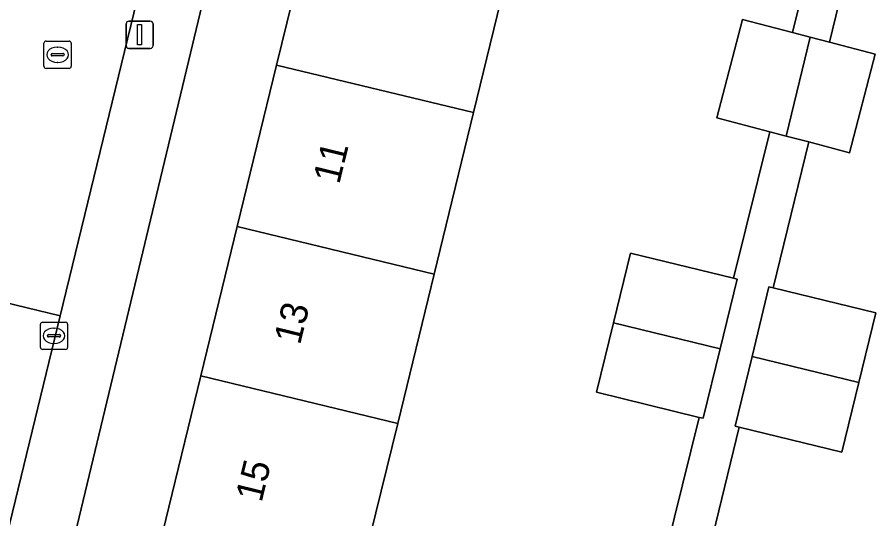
# Model space of a CAD drawing. Extents: x 162803 to 163818, y 381639 to 382475.
# Drawn here: x 163276.24 to 163307.83, y 382228.61 to 382247.07 of the extents above; entities that cross this region are included whole.
import ezdxf

# ---------------------------------------------------------------- set-up
doc = ezdxf.new("R2010")
doc.units = 0
for name, color, linetype in [('IMGEO_Erf', 7, 'Continuous'), ('IMGEO_Kolk', 7, 'Continuous'), ('IMGEO_Lichtmast', 7, 'Continuous'), ('IMGEO_Pand', 7, 'Continuous'), ('IMGEO_Pand_nummerreeks', 7, 'Continuous'), ('IMGEO_Rijbaan_lokaal_open', 7, 'Continuous'), ('IMGEO_Rioolput', 7, 'Continuous'), ('IMGEO_Voetpad_open', 7, 'Continuous')]:
    doc.layers.add(name, color=color, linetype=linetype)

msp = doc.modelspace()

# ---------------------------------------------------------------- linework, layer by layer
at = {"layer": 'IMGEO_Erf'}
for points in [[(163276.021, 382210.678), (163277.269, 382210.381), (163278.736, 382216.394), (163280.113, 382222.037), (163281.586, 382228.075), (163282.998, 382233.864), (163284.339, 382239.358), (163285.788, 382245.299), (163286.935, 382250), (163287.154, 382250.896), (163288.615, 382256.885), (163289.992, 382262.529), (163291.429, 382268.42), (163292.829, 382274.157), (163289.642, 382275.033), (163283.634, 382250), (163274.71, 382212.82)], [(163299.812, 382226.189), (163301.335, 382232.341), (163297.556, 382233.263), (163298.18, 382235.824), (163298.805, 382238.385), (163302.601, 382237.459), (163303.936, 382242.851), (163301.979, 382243.367), (163302.934, 382246.987), (163304.772, 382246.503), (163305.542, 382249.625)], [(163306.939, 382249.483), (163306.125, 382246.146), (163307.814, 382245.701), (163306.86, 382242.08), (163305.364, 382242.474), (163304.055, 382237.105), (163307.834, 382236.183), (163307.21, 382233.622), (163306.585, 382231.06), (163302.806, 382231.982), (163301.306, 382225.824)], [(163294.397, 382249.153), (163293.032, 382243.556), (163291.582, 382237.614), (163290.242, 382232.12), (163288.829, 382226.332)]]:
    msp.add_lwpolyline(points, dxfattribs=at)
at = {"layer": 'IMGEO_Kolk'}
for p, q in [((163277.171, 382235.842), (163278.023, 382235.842)), ((163277.096, 382234.916), (163277.096, 382235.768)), ((163277.584, 382235.622), (163277.609, 382235.622)), ((163278.097, 382235.768), (163278.097, 382234.916)), ((163277.355, 382235.336), (163277.355, 382235.348)), ((163277.793, 382235.299), (163277.395, 382235.299)), ((163277.398, 382235.385), (163277.796, 382235.385)), ((163277.839, 382235.348), (163277.839, 382235.336)), ((163277.607, 382235.062), (163277.582, 382235.062)), ((163278.023, 382234.842), (163277.171, 382234.842))]:
    msp.add_line(p, q, dxfattribs=at)
for points in [[(163277.171, 382235.842), (163278.023, 382235.842)], [(163277.096, 382234.916), (163277.096, 382235.768)], [(163278.097, 382235.768), (163278.097, 382234.916)], [(163278.023, 382234.842), (163277.171, 382234.842)]]:
    msp.add_lwpolyline(points, dxfattribs=at)
for centre, radius, start, end in [((163277.173, 382235.766), 0.0765, 91.552, 178.448), ((163277.173, 382235.766), 0.0765, 91.552, 178.448), ((163278.021, 382235.766), 0.0765, 1.552, 88.448), ((163278.021, 382235.766), 0.0765, 1.552, 88.448), ((163277.395, 382235.345), 0.0403, 85.8775, 175.7526), ((163277.392, 382235.335), 0.0366, 178.938, 274.7102), ((163277.796, 382235.342), 0.043, 264.8664, 352.4533), ((163277.8, 382235.347), 0.0386, 1.7309, 96.639), ((163277.173, 382234.918), 0.0765, 181.552, 268.448), ((163277.173, 382234.918), 0.0765, 181.552, 268.448), ((163278.021, 382234.918), 0.0765, 271.552, 358.448), ((163278.021, 382234.918), 0.0765, 271.552, 358.448)]:
    msp.add_arc(centre, radius, start, end, dxfattribs=at)
for centre, major_axis, ratio, start_param, end_param in [((163277.583, 382235.342), (-0.387, 0.002), 0.722429, 4.712389, 7.853982), ((163277.608, 382235.342), (-0.39, 0.002), 0.717154, 1.570796, 4.712389)]:
    msp.add_ellipse(centre, major_axis=major_axis, ratio=ratio, start_param=start_param, end_param=end_param, dxfattribs=at)
at = {"layer": 'IMGEO_Lichtmast'}
for p, q in [((163280.35, 382246.92), (163281.14, 382246.92)), ((163281.14, 382246.92), (163280.35, 382246.92)), ((163280.25, 382246.02), (163280.25, 382246.82)), ((163280.25, 382246.82), (163280.25, 382246.02)), ((163281.24, 382246.82), (163281.24, 382246.02)), ((163281.24, 382246.02), (163281.24, 382246.82)), ((163281.14, 382245.92), (163280.35, 382245.92)), ((163280.35, 382245.92), (163281.14, 382245.92))]:
    msp.add_line(p, q, dxfattribs=at)
msp.add_lwpolyline([(163280.67, 382246.795), (163280.82, 382246.795), (163280.82, 382246.045), (163280.67, 382246.045), (163280.67, 382246.795)], dxfattribs=at)
for centre, start, end in [((163280.35, 382246.82), 90, 180), ((163280.35, 382246.82), 90, 180), ((163281.14, 382246.82), 0, 90), ((163281.14, 382246.82), 360, 90), ((163280.35, 382246.02), 180, 270), ((163280.35, 382246.02), 180, 270), ((163281.14, 382246.02), 270, 0), ((163281.14, 382246.02), 270, 0)]:
    msp.add_arc(centre, 0.1, start, end, dxfattribs=at)
at = {"layer": 'IMGEO_Pand'}
for points in [[(163294.397, 382249.153), (163290.878, 382250), (163287.154, 382250.896), (163286.935, 382250), (163285.788, 382245.299), (163293.032, 382243.556)], [(163305.417, 382246.333), (163304.772, 382246.503), (163302.934, 382246.987), (163301.979, 382243.367), (163303.936, 382242.851), (163304.538, 382242.692)], [(163307.814, 382245.701), (163306.125, 382246.146), (163305.417, 382246.333), (163304.538, 382242.692), (163305.364, 382242.474), (163306.86, 382242.08)], [(163291.582, 382237.614), (163293.032, 382243.556), (163285.788, 382245.299), (163284.339, 382239.358)], [(163282.998, 382233.864), (163290.242, 382232.12), (163291.582, 382237.614), (163284.339, 382239.358)], [(163302.601, 382237.459), (163298.805, 382238.385), (163298.18, 382235.824), (163302.107, 382234.866), (163302.731, 382237.427)], [(163304.055, 382237.105), (163303.903, 382237.142), (163303.279, 382234.58), (163307.21, 382233.622), (163307.834, 382236.183)], [(163302.107, 382234.866), (163298.18, 382235.824), (163297.556, 382233.263), (163301.335, 382232.341), (163301.482, 382232.305)], [(163307.21, 382233.622), (163303.279, 382234.58), (163302.654, 382232.019), (163302.806, 382231.982), (163306.585, 382231.06)], [(163282.998, 382233.864), (163281.586, 382228.075), (163288.829, 382226.332), (163290.242, 382232.12)]]:
    msp.add_lwpolyline(points, close=True, dxfattribs=at)
at = {"layer": 'IMGEO_Rijbaan_lokaal_open'}
for points in [[(163272.844, 382238.795), (163272.659, 382238.018), (163272.501, 382237.365), (163277.825, 382236.079), (163281.214, 382250)], [(163272.769, 382215.313), (163277.825, 382236.079), (163272.501, 382237.365), (163266.432, 382213.1), (163264.504, 382205.242), (163276.142, 382202.487), (163276.34, 382202.428), (163277.416, 382207.71)]]:
    msp.add_lwpolyline(points, dxfattribs=at)
at = {"layer": 'IMGEO_Rioolput'}
for p, q in [((163277.227, 382245.258), (163277.227, 382246.11)), ((163277.302, 382246.184), (163278.154, 382246.184)), ((163277.715, 382245.964), (163277.74, 382245.964)), ((163278.228, 382246.11), (163278.228, 382245.258)), ((163277.486, 382245.678), (163277.486, 382245.69)), ((163277.924, 382245.641), (163277.526, 382245.641)), ((163277.529, 382245.727), (163277.927, 382245.727)), ((163277.97, 382245.69), (163277.97, 382245.678)), ((163277.738, 382245.404), (163277.713, 382245.404)), ((163278.154, 382245.184), (163277.302, 382245.184))]:
    msp.add_line(p, q, dxfattribs=at)
for points in [[(163277.227, 382245.258), (163277.227, 382246.11)], [(163277.302, 382246.184), (163278.154, 382246.184)], [(163278.228, 382246.11), (163278.228, 382245.258)], [(163278.154, 382245.184), (163277.302, 382245.184)]]:
    msp.add_lwpolyline(points, dxfattribs=at)
for centre, radius, start, end in [((163277.304, 382246.108), 0.0765, 91.552, 178.448), ((163277.304, 382246.108), 0.0765, 91.552, 178.448), ((163278.152, 382246.108), 0.0765, 1.552, 88.448), ((163278.152, 382246.108), 0.0765, 1.552, 88.448), ((163277.526, 382245.687), 0.0403, 85.8775, 175.7526), ((163277.523, 382245.677), 0.0366, 178.938, 274.7102), ((163277.927, 382245.684), 0.043, 264.8664, 352.4533), ((163277.931, 382245.689), 0.0386, 1.7309, 96.639), ((163277.304, 382245.26), 0.0765, 181.552, 268.448), ((163277.304, 382245.26), 0.0765, 181.552, 268.448), ((163278.152, 382245.26), 0.0765, 271.552, 358.448), ((163278.152, 382245.26), 0.0765, 271.552, 358.448)]:
    msp.add_arc(centre, radius, start, end, dxfattribs=at)
for centre, major_axis, ratio, start_param, end_param in [((163277.714, 382245.684), (-0.387, 0.002), 0.722429, 4.712389, 7.853982), ((163277.739, 382245.684), (-0.39, 0.002), 0.717154, 1.570796, 4.712389)]:
    msp.add_ellipse(centre, major_axis=major_axis, ratio=ratio, start_param=start_param, end_param=end_param, dxfattribs=at)
at = {"layer": 'IMGEO_Voetpad_open'}
for points in [[(163288.086, 382278.226), (163282.149, 382253.841), (163281.214, 382250), (163277.825, 382236.079), (163272.769, 382215.313)], [(163274.71, 382212.82), (163283.634, 382250)], [(163305.542, 382249.625), (163304.772, 382246.503), (163305.417, 382246.333), (163306.125, 382246.146), (163306.939, 382249.483)], [(163301.306, 382225.824), (163302.806, 382231.982), (163302.654, 382232.019), (163303.279, 382234.58), (163303.903, 382237.142), (163304.055, 382237.105), (163305.364, 382242.474), (163304.538, 382242.692), (163303.936, 382242.851), (163302.601, 382237.459), (163302.731, 382237.427), (163302.107, 382234.866), (163301.482, 382232.305), (163301.335, 382232.341), (163299.812, 382226.189)]]:
    msp.add_lwpolyline(points, dxfattribs=at)

# ---------------------------------------------------------------- texts
at = {"layer": 'IMGEO_Pand_nummerreeks'}
for s, p in [('11', (163288.088, 382240.888)), ('13', (163286.647, 382234.979)), ('15', (163285.232, 382229.181))]:
    msp.add_text(s, height=1, rotation=76.2889, dxfattribs=at).set_placement(p)

doc.saveas('drawing.dxf')
